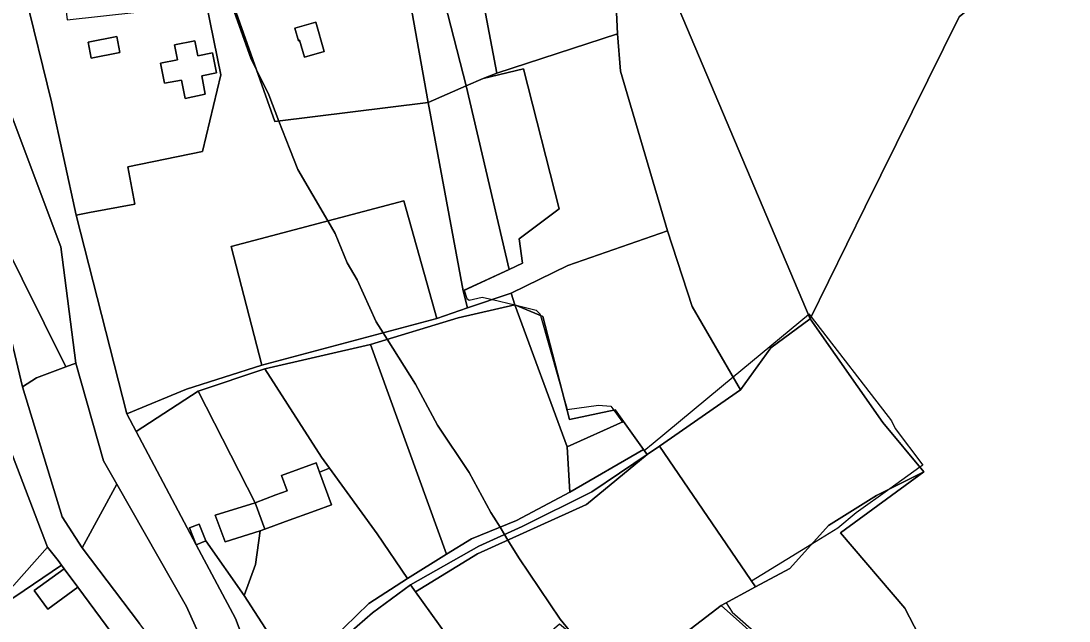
# Model space of a CAD drawing. Extents: x -477304 to -465429, y -1159113 to -1149210.
# Drawn here: x -471243.5 to -470880.1, y -1154554.9 to -1154346.9 of the extents above; entities that cross this region are included whole.
import ezdxf

# ---------------------------------------------------------------- set-up
doc = ezdxf.new("R2010")
doc.units = 0
for name, color, linetype in [('BPEJ_s', 7, 'Continuous'), ('ostatni_s', 7, 'Continuous'), ('PUPFL_s', 7, 'Continuous'), ('trav_porost_s', 7, 'Continuous'), ('voda_s', 7, 'Continuous'), ('zahrada_s', 7, 'Continuous')]:
    doc.layers.add(name, color=color, linetype=linetype)

msp = doc.modelspace()

# ---------------------------------------------------------------- linework, layer by layer
at = {"layer": 'BPEJ_s'}
for points in [[(-471250.16, -1154177.22), (-471239.75, -1154191.46), (-471239.45, -1154192.05), (-471236.78, -1154197.41), (-471224.67, -1154216.1), (-471213.11, -1154239.21), (-471210.63, -1154244.18), (-471209.16, -1154247.13), (-471205.29, -1154255.67), (-471200.77, -1154265.66), (-471186.42, -1154298.12), (-471182.59, -1154310.02), (-471174.77, -1154330.58), (-471173.46, -1154334.03), (-471172.4, -1154335.52), (-471170.67, -1154340.41), (-471163.68, -1154360.17), (-471161.72, -1154364.1), (-471157.52, -1154372.49)], [(-471147.54, -1154398.41), (-471150.25, -1154391.38), (-471154.02, -1154381.57), (-471157.52, -1154372.49), (-471161.72, -1154364.1), (-471163.68, -1154360.17), (-471170.67, -1154340.41), (-471172.4, -1154335.52), (-471173.46, -1154334.03), (-471174.77, -1154330.58), (-471182.59, -1154310.02), (-471186.42, -1154298.12), (-471200.77, -1154265.66), (-471205.29, -1154255.67), (-471209.16, -1154247.13), (-471210.63, -1154244.18), (-471213.11, -1154239.21), (-471224.67, -1154216.1), (-471236.78, -1154197.41), (-471239.45, -1154192.05), (-471239.75, -1154191.46), (-471250.16, -1154177.22)], [(-471100.75, -1154323.86), (-471089.11, -1154369.32), (-471074.22, -1154433.01), (-471089.79, -1154440.24), (-471088.89, -1154443.03), (-471088.04, -1154443.67), (-471083.58, -1154442.61), (-471080.05, -1154443.45), (-471072.26, -1154445.31), (-471064.88, -1154447.07), (-471063.61, -1154448.34), (-471063.54, -1154448.59), (-471063.42, -1154448.99), (-471054.29, -1154481.07), (-471054.15, -1154481.56), (-471043.21, -1154480), (-471038.96, -1154480.43), (-471037.96, -1154481.81), (-471034.97, -1154485.92), (-471034.55, -1154485.73), (-471027.64, -1154495.4), (-471027.39, -1154495.74), (-471024.3, -1154493.18), (-470996.58, -1154470.21), (-470970.5, -1154448.59), (-470970.32, -1154448.44), (-470969.53, -1154449.47), (-470941.64, -1154485.53), (-470940.37, -1154488.08), (-470930.79, -1154500.85), (-470931.81, -1154501.57), (-470942.25, -1154509.03), (-470953.97, -1154517.4), (-470960.34, -1154522.71), (-470969.36, -1154528.25), (-470990.22, -1154541.06), (-470988.87, -1154543.05), (-470999.03, -1154548.53), (-470996.89, -1154551.82), (-470994.13, -1154554.16), (-470942.52, -1154599.67)], [(-471100.75, -1154323.86), (-471089.11, -1154369.32), (-471074.22, -1154433.01), (-471089.79, -1154440.24), (-471088.89, -1154443.03), (-471088.04, -1154443.67), (-471083.58, -1154442.61), (-471080.05, -1154443.45), (-471072.26, -1154445.31), (-471064.88, -1154447.07), (-471063.61, -1154448.34), (-471063.54, -1154448.59), (-471063.42, -1154448.99), (-471054.29, -1154481.07), (-471054.15, -1154481.56), (-471043.21, -1154480), (-471038.96, -1154480.43), (-471037.96, -1154481.81), (-471034.97, -1154485.92), (-471034.55, -1154485.73), (-471027.64, -1154495.4), (-471027.39, -1154495.74), (-471024.3, -1154493.18), (-470996.58, -1154470.21), (-470970.5, -1154448.59), (-470970.32, -1154448.44), (-470969.53, -1154449.47), (-470941.64, -1154485.53), (-470940.37, -1154488.08), (-470930.79, -1154500.85), (-470931.81, -1154501.57), (-470942.25, -1154509.03), (-470953.97, -1154517.4), (-470960.34, -1154522.71), (-470969.36, -1154528.25)], [(-471157.52, -1154372.49), (-471154.02, -1154381.57), (-471150.25, -1154391.38), (-471147.54, -1154398.41), (-471137.1, -1154416.21), (-471134.58, -1154420.51), (-471130.33, -1154430.71), (-471126.93, -1154436.66), (-471120.34, -1154451.11), (-471117.91, -1154454.98), (-471116.5, -1154457.23), (-471106.74, -1154472.78), (-471099.09, -1154487.01), (-471088.04, -1154503.38), (-471080.6, -1154517.19), (-471079.58, -1154518.84), (-471077.39, -1154522.37), (-471075.85, -1154524.84), (-471074.63, -1154526.79), (-471070.83, -1154532.91), (-471056.59, -1154554.16), (-471051.91, -1154559.91)], [(-471051.91, -1154559.91), (-471056.59, -1154554.16), (-471070.83, -1154532.91), (-471074.63, -1154526.79), (-471075.85, -1154524.84), (-471077.39, -1154522.37), (-471079.58, -1154518.84), (-471080.6, -1154517.19), (-471088.04, -1154503.38), (-471099.09, -1154487.01), (-471106.74, -1154472.78), (-471116.5, -1154457.23), (-471117.91, -1154454.98), (-471120.34, -1154451.11), (-471126.93, -1154436.66), (-471130.33, -1154430.71), (-471134.58, -1154420.51), (-471137.1, -1154416.21), (-471147.54, -1154398.41)], [(-470969.36, -1154528.25), (-470990.22, -1154541.06), (-470988.87, -1154543.05), (-470999.03, -1154548.53), (-470996.89, -1154551.82), (-470994.13, -1154554.16), (-470942.52, -1154599.67)]]:
    msp.add_lwpolyline(points, dxfattribs=at)
at = {"layer": 'ostatni_s'}
for points in [[(-471257.65, -1154328), (-471254.66, -1154328.21), (-471253.13, -1154339.41), (-471249.29, -1154372.87), (-471229.65, -1154425.15), (-471224.43, -1154465.52), (-471227.9, -1154466.8), (-471250.6, -1154421.16), (-471253.89, -1154367.82)], [(-471145.23, -1154359.46), (-471146.91, -1154353.6), (-471147.28, -1154353.76), (-471148.52, -1154349.36), (-471141.27, -1154347.27), (-471138.39, -1154357.47)], [(-471209.18, -1154357.87), (-471219.09, -1154359.82), (-471220.17, -1154354.27), (-471210.28, -1154352.33)], [(-471179.56, -1154372.31), (-471186.54, -1154373.71), (-471187.82, -1154367.37), (-471193.68, -1154368.5), (-471195.08, -1154361.49), (-471189.2, -1154360.34), (-471190.22, -1154355.14), (-471183.23, -1154353.74), (-471182.19, -1154358.96), (-471177.07, -1154357.92), (-471175.64, -1154364.91), (-471180.82, -1154365.94)], [(-471073.52, -1154441.24), (-471072.26, -1154445.31), (-471091.93, -1154449.79), (-471122.33, -1154459), (-471158.89, -1154467.5), (-471182.06, -1154475.15), (-471203.5, -1154489.12), (-471206.71, -1154483.08), (-471186.08, -1154474.49), (-471159.93, -1154466.13), (-471099.27, -1154450.03), (-471088.66, -1154446.36)], [(-471135.84, -1154514.6), (-471141.43, -1154516.63), (-471151.78, -1154520.39), (-471158.9, -1154523.05), (-471162.28, -1154513.94), (-471155.1, -1154511.13), (-471151.21, -1154509.72), (-471153.16, -1154504.37), (-471141.15, -1154500), (-471139.97, -1154503.22)], [(-471181.65, -1154521.27), (-471179.33, -1154527.1), (-471182.75, -1154528.43), (-471185.07, -1154522.6)], [(-471151.54, -1154568.57), (-471150.48, -1154570.22), (-471161.2, -1154574.78), (-471169.08, -1154553.98), (-471182.75, -1154528.43), (-471179.33, -1154527.1), (-471166.08, -1154546)], [(-471245.17, -1154568.26), (-471249.65, -1154561.36), (-471247.44, -1154559.93), (-471253.07, -1154551.22), (-471245.64, -1154546.42), (-471229.42, -1154535.48), (-471228.5, -1154536.73), (-471238.92, -1154544.31), (-471234.12, -1154550.75), (-471223.7, -1154543.17), (-471211.91, -1154559.01), (-471222.37, -1154566.8), (-471220.33, -1154569.41), (-471235.6, -1154576.16), (-471240.59, -1154568.45), (-471241.52, -1154569.05), (-471242.96, -1154566.83)], [(-471223.7, -1154543.17), (-471234.12, -1154550.75), (-471238.92, -1154544.31), (-471228.5, -1154536.73)]]:
    msp.add_lwpolyline(points, close=True, dxfattribs=at)
for points in [[(-471247.23, -1154455.65), (-471242.93, -1154473.69), (-471229.2, -1154518.77), (-471222.3, -1154529.54), (-471202.41, -1154555.68)], [(-471229.42, -1154535.48), (-471230.62, -1154533.85), (-471234.24, -1154529.24), (-471247.11, -1154495.67)], [(-471167.35, -1154609.82), (-471169.36, -1154608.38), (-471175.41, -1154604.05), (-471184.52, -1154596.38), (-471187.29, -1154591.91), (-471196.65, -1154579.63), (-471198.49, -1154576.61), (-471211.91, -1154559.01), (-471223.7, -1154543.17), (-471228.5, -1154536.73), (-471229.42, -1154535.48)]]:
    msp.add_lwpolyline(points, dxfattribs=at)
at = {"layer": 'PUPFL_s'}
for points in [[(-471078.49, -1154364.98), (-471086.8, -1154321.13), (-471051.87, -1154311.52), (-471027.72, -1154313.36), (-471035.65, -1154324.76), (-471037.25, -1154338.91), (-471036.71, -1154351.35)], [(-471037.25, -1154338.91), (-471035.65, -1154324.76), (-471027.72, -1154313.36), (-470969.85, -1154450.13), (-470983.47, -1154460.17), (-470993.98, -1154474.69), (-471010.73, -1154445.8), (-471019.35, -1154419.65), (-471035.68, -1154364.33), (-471036.71, -1154351.35)], [(-471027.72, -1154313.36), (-470912.45, -1154340.71), (-470918.21, -1154345.45), (-470950.81, -1154411.28), (-470969.85, -1154450.13)], [(-471083.29, -1154366.81), (-471089.11, -1154369.32), (-471100.75, -1154323.86), (-471086.8, -1154321.13), (-471078.49, -1154364.98)], [(-471069.6, -1154430.86), (-471070.76, -1154422.38), (-471056.88, -1154411.97), (-471069.25, -1154363.52), (-471083.29, -1154366.81), (-471078.49, -1154364.98), (-471036.71, -1154351.35), (-471035.68, -1154364.33), (-471019.35, -1154419.65), (-471053.9, -1154431.64), (-471073.52, -1154441.24), (-471088.66, -1154446.36), (-471090.13, -1154440.4), (-471074.22, -1154433.01)], [(-471070.76, -1154422.38), (-471069.6, -1154430.86), (-471074.22, -1154433.01), (-471089.11, -1154369.32), (-471083.29, -1154366.81), (-471069.25, -1154363.52), (-471056.88, -1154411.97)], [(-471072.26, -1154445.31), (-471073.52, -1154441.24), (-471053.9, -1154431.64), (-471019.35, -1154419.65), (-471010.73, -1154445.8), (-470993.98, -1154474.69), (-471022.13, -1154494.25), (-471026.36, -1154497.19), (-471027.64, -1154495.4), (-471034.55, -1154485.73), (-471037.43, -1154481.7), (-471053.27, -1154484.99), (-471062.52, -1154449.37)], [(-471053.27, -1154484.99), (-471037.43, -1154481.7), (-471034.55, -1154485.73), (-471054.11, -1154494.44), (-471072.26, -1154445.31), (-471062.52, -1154449.37)], [(-470988.87, -1154543.05), (-471022.13, -1154494.25), (-470993.98, -1154474.69), (-470983.47, -1154460.17), (-470969.85, -1154450.13), (-470944.72, -1154486.04), (-470930.49, -1154503.15), (-470946.89, -1154511.35), (-470963.5, -1154521.8), (-470976.95, -1154536.6)], [(-470976.95, -1154536.6), (-470963.5, -1154521.8), (-470946.89, -1154511.35), (-470930.49, -1154503.15), (-470959.36, -1154524.33), (-470937.08, -1154550.41), (-470927.27, -1154569.34), (-470930.42, -1154581.33), (-470941.7, -1154602.08), (-470947.9, -1154596.55), (-471000.71, -1154549.43), (-470988.87, -1154543.05)], [(-470947.9, -1154596.55), (-470955.72, -1154607.34), (-471011.08, -1154557.47), (-471000.71, -1154549.43)]]:
    msp.add_lwpolyline(points, close=True, dxfattribs=at)
msp.add_lwpolyline([(-470927.27, -1154569.34), (-470937.08, -1154550.41), (-470959.36, -1154524.33), (-470930.49, -1154503.15), (-470944.72, -1154486.04), (-470969.85, -1154450.13), (-470950.81, -1154411.28), (-470918.21, -1154345.45), (-470912.45, -1154340.71), (-470897.05, -1154336.29), (-470871.06, -1154328.84)], dxfattribs=at)
at = {"layer": 'trav_porost_s'}
for points in [[(-471170.15, -1154340.36), (-471132.89, -1154333.54), (-471136.15, -1154327.55), (-471111.12, -1154325.89), (-471102.25, -1154375.16), (-471155.45, -1154381.75)], [(-471100.75, -1154323.86), (-471089.11, -1154369.32), (-471102.25, -1154375.16), (-471111.12, -1154325.89)], [(-471180.5, -1154392.12), (-471206.37, -1154397.41), (-471203.95, -1154410.39), (-471219.76, -1154413.33), (-471224.28, -1154414.16), (-471232.85, -1154374.93), (-471242.01, -1154337.56), (-471228.59, -1154336.82), (-471227.4, -1154346.52), (-471179.09, -1154341.2), (-471174.19, -1154365.59)], [(-471174.19, -1154365.59), (-471179.09, -1154341.2), (-471170.15, -1154340.36), (-471155.45, -1154381.75), (-471102.25, -1154375.16), (-471090.13, -1154440.4), (-471088.66, -1154446.36), (-471099.27, -1154450.03), (-471110.71, -1154409.25), (-471170.6, -1154425.05), (-471159.93, -1154466.13), (-471186.08, -1154474.49), (-471206.71, -1154483.08), (-471224.28, -1154414.16), (-471219.76, -1154413.33), (-471203.95, -1154410.39), (-471206.37, -1154397.41), (-471180.5, -1154392.12)], [(-471141.27, -1154347.27), (-471148.52, -1154349.36), (-471147.28, -1154353.76), (-471146.91, -1154353.6), (-471145.23, -1154359.46), (-471138.39, -1154357.47)], [(-471219.09, -1154359.82), (-471209.18, -1154357.87), (-471210.28, -1154352.33), (-471220.17, -1154354.27)], [(-471193.68, -1154368.5), (-471187.82, -1154367.37), (-471186.54, -1154373.71), (-471179.56, -1154372.31), (-471180.82, -1154365.94), (-471175.64, -1154364.91), (-471177.07, -1154357.92), (-471182.19, -1154358.96), (-471183.23, -1154353.74), (-471190.22, -1154355.14), (-471189.2, -1154360.34), (-471195.08, -1154361.49)], [(-471102.25, -1154375.16), (-471089.11, -1154369.32), (-471074.22, -1154433.01), (-471090.13, -1154440.4)], [(-471159.93, -1154466.13), (-471170.6, -1154425.05), (-471110.71, -1154409.25), (-471099.27, -1154450.03)], [(-471249.61, -1154435.1), (-471250.6, -1154421.16), (-471227.9, -1154466.8), (-471238.12, -1154470.58), (-471242.93, -1154473.69), (-471247.23, -1154455.65)], [(-471122.33, -1154459), (-471091.93, -1154449.79), (-471072.26, -1154445.31), (-471054.11, -1154494.44), (-471053.16, -1154510.25), (-471071.68, -1154520.03), (-471087.24, -1154526.4), (-471095.95, -1154531.66)], [(-471136.52, -1154501.85), (-471139.25, -1154498.08), (-471158.89, -1154467.5), (-471122.33, -1154459), (-471095.95, -1154531.66), (-471109.51, -1154540.17), (-471120.03, -1154524.63)], [(-471214.83, -1154499.36), (-471210.23, -1154507.44), (-471222.3, -1154529.54), (-471229.2, -1154518.77), (-471242.93, -1154473.69), (-471238.12, -1154470.58), (-471227.9, -1154466.8), (-471224.43, -1154465.52)], [(-471136.52, -1154501.85), (-471139.97, -1154503.22), (-471141.15, -1154500), (-471153.16, -1154504.37), (-471151.21, -1154509.72), (-471155.1, -1154511.13), (-471162.28, -1154513.94), (-471182.06, -1154475.15), (-471158.89, -1154467.5), (-471139.25, -1154498.08)], [(-471162.13, -1154535.32), (-471166.08, -1154546), (-471179.33, -1154527.1), (-471181.65, -1154521.27), (-471185.07, -1154522.6), (-471182.75, -1154528.43), (-471203.5, -1154489.12), (-471182.06, -1154475.15), (-471162.28, -1154513.94), (-471176.18, -1154518.22), (-471172.65, -1154527.43), (-471160.59, -1154523.59)], [(-471054.11, -1154494.44), (-471034.55, -1154485.73), (-471027.64, -1154495.4), (-471053.16, -1154510.25)], [(-471026.36, -1154497.19), (-471022.13, -1154494.25), (-470988.87, -1154543.05), (-471000.71, -1154549.43), (-471011.08, -1154557.47), (-471028.67, -1154571.09), (-471043.95, -1154559.03), (-471050.61, -1154560.99), (-471056.75, -1154555.93), (-471072.43, -1154569.43), (-471093.4, -1154563.27), (-471106.67, -1154544.73), (-471085.21, -1154531.58), (-471047.39, -1154514.46)], [(-471084.77, -1154528.87), (-471108.4, -1154542.31), (-471121.55, -1154552.01), (-471134.88, -1154563.6), (-471150.48, -1154570.22), (-471151.54, -1154568.57), (-471135.68, -1154561.29), (-471122.9, -1154548.84), (-471109.51, -1154540.17), (-471095.95, -1154531.66), (-471087.24, -1154526.4), (-471071.68, -1154520.03), (-471053.16, -1154510.25), (-471027.64, -1154495.4), (-471026.36, -1154497.19), (-471045.58, -1154510.12), (-471069.77, -1154522.09)], [(-471084.77, -1154528.87), (-471069.77, -1154522.09), (-471045.58, -1154510.12), (-471026.36, -1154497.19), (-471047.39, -1154514.46), (-471085.21, -1154531.58), (-471106.67, -1154544.73), (-471108.4, -1154542.31)], [(-471136.52, -1154501.85), (-471120.03, -1154524.63), (-471109.51, -1154540.17), (-471122.9, -1154548.84), (-471135.68, -1154561.29), (-471151.54, -1154568.57), (-471166.08, -1154546), (-471162.13, -1154535.32), (-471160.59, -1154523.59), (-471158.9, -1154523.05), (-471151.78, -1154520.39), (-471141.43, -1154516.63), (-471135.84, -1154514.6), (-471139.97, -1154503.22)], [(-471202.41, -1154555.68), (-471222.3, -1154529.54), (-471210.23, -1154507.44), (-471186.12, -1154549.79), (-471166.04, -1154594.44), (-471167.17, -1154598.51), (-471171.36, -1154595.96)], [(-471121.55, -1154552.01), (-471108.4, -1154542.31), (-471106.67, -1154544.73), (-471093.4, -1154563.27), (-471072.43, -1154569.43), (-471085.9, -1154581.02), (-471145.4, -1154585.28), (-471161.2, -1154574.78), (-471150.48, -1154570.22), (-471134.88, -1154563.6)]]:
    msp.add_lwpolyline(points, close=True, dxfattribs=at)
at = {"layer": 'voda_s'}
for points in [[(-471438.49, -1153938.75), (-471387.5, -1153968.65), (-471374.77, -1154006.71), (-471367.3, -1154022.91), (-471364.27, -1154035.78), (-471337.84, -1154076.93), (-471325.25, -1154096.8), (-471274.59, -1154158.17), (-471235.39, -1154214.25), (-471239.17, -1154262.14), (-471242.32, -1154304.56), (-471242.01, -1154337.56), (-471232.85, -1154374.93), (-471224.28, -1154414.16), (-471206.71, -1154483.08), (-471203.5, -1154489.12), (-471182.75, -1154528.43), (-471169.08, -1154553.98), (-471161.2, -1154574.78)], [(-471166.04, -1154594.44), (-471186.12, -1154549.79), (-471210.23, -1154507.44), (-471214.83, -1154499.36), (-471224.43, -1154465.52), (-471229.65, -1154425.15), (-471249.29, -1154372.87)]]:
    msp.add_lwpolyline(points, dxfattribs=at)
at = {"layer": 'zahrada_s'}
for points in [[(-471271.77, -1154504.23), (-471247.11, -1154495.67), (-471234.24, -1154529.24), (-471250.5, -1154547.57), (-471268.8, -1154524.05), (-471274.67, -1154524.19)], [(-471176.18, -1154518.22), (-471162.28, -1154513.94), (-471158.9, -1154523.05), (-471160.59, -1154523.59), (-471172.65, -1154527.43)], [(-471234.24, -1154529.24), (-471230.62, -1154533.85), (-471229.42, -1154535.48), (-471245.64, -1154546.42), (-471253.07, -1154551.22), (-471250.5, -1154547.57)]]:
    msp.add_lwpolyline(points, close=True, dxfattribs=at)

doc.saveas('drawing.dxf')
